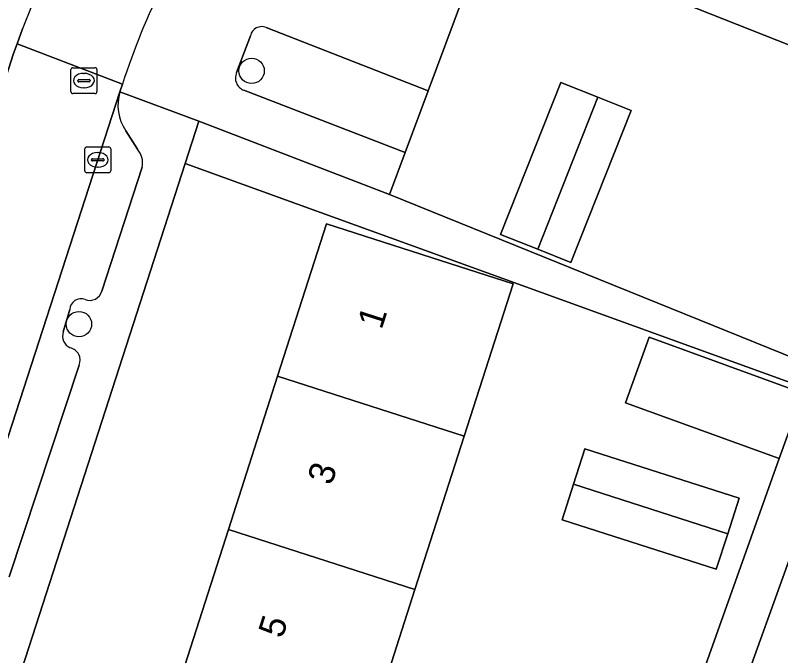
# Model space of a CAD drawing. Extents: x 162803 to 163818, y 381639 to 382475.
# Drawn here: x 163241.2 to 163270.75, y 382091.64 to 382116.38 of the extents above; entities that cross this region are included whole.
import ezdxf

# ---------------------------------------------------------------- set-up
doc = ezdxf.new("R2010")
doc.units = 0
for name, color, linetype in [('IMGEO_Boom', 7, 'Continuous'), ('IMGEO_Erf', 7, 'Continuous'), ('IMGEO_Groenvoorziening', 7, 'Continuous'), ('IMGEO_Kolk', 7, 'Continuous'), ('IMGEO_Pand', 7, 'Continuous'), ('IMGEO_Pand_nummerreeks', 7, 'Continuous'), ('IMGEO_Parkeervlak_open', 7, 'Continuous'), ('IMGEO_Rijbaan_lokaal_open', 7, 'Continuous'), ('IMGEO_Rioolput', 7, 'Continuous'), ('IMGEO_Voetpad_open', 7, 'Continuous')]:
    doc.layers.add(name, color=color, linetype=linetype)

msp = doc.modelspace()

# ---------------------------------------------------------------- linework, layer by layer
at = {"layer": 'IMGEO_Boom'}
for centre in [(163250.325, 382114.233), (163243.659, 382104.451)]:
    msp.add_circle(centre, 0.489, dxfattribs=at)
at = {"layer": 'IMGEO_Erf'}
for points in [[(163281.896, 382090.541), (163284.479, 382096.892), (163282.649, 382097.616), (163283.085, 382098.751), (163285.375, 382104.536), (163286.722, 382104.003), (163288.068, 382103.47), (163285.855, 382097.879), (163290.261, 382095.951), (163291.079, 382097.994), (163294.298, 382106.038), (163288.088, 382108.497), (163282.49, 382110.715), (163276.744, 382112.991), (163271.157, 382115.203), (163265.386, 382117.489), (163259.513, 382119.815), (163257.147, 382113.465), (163256.257, 382111.077), (163255.652, 382109.452), (163273.542, 382102.209), (163264.542, 382077.185)], [(163263.061, 382077.818), (163270.692, 382099.257), (163264.753, 382101.415), (163265.671, 382103.942), (163271.61, 382101.784), (163271.679, 382101.987), (163247.759, 382110.658), (163228.176, 382050.033)]]:
    msp.add_lwpolyline(points, dxfattribs=at)
for points in [[(163262.653, 382106.835), (163261.369, 382107.344), (163259.934, 382107.912), (163262.258, 382113.779), (163263.692, 382113.211), (163264.977, 382112.703)], [(163254.716, 382088.237), (163252.826, 382082.351), (163250.936, 382076.462), (163249.072, 382070.658), (163247.181, 382064.768), (163245.311, 382058.945), (163243.419, 382053.05), (163241.441, 382046.89), (163238.997, 382047.676), (163234.236, 382049.203), (163236.214, 382055.363), (163238.106, 382061.258), (163239.976, 382067.082), (163241.867, 382072.971), (163243.731, 382078.775), (163245.622, 382084.665), (163247.511, 382090.551), (163249.427, 382096.517), (163251.328, 382102.438), (163253.218, 382108.325), (163257.979, 382106.798), (163260.423, 382106.012), (163258.533, 382100.124), (163256.632, 382094.203)], [(163262.309, 382096.894), (163262.75, 382098.266), (163263.19, 382099.637), (163269.143, 382097.725), (163268.703, 382096.354), (163268.263, 382094.983)]]:
    msp.add_lwpolyline(points, close=True, dxfattribs=at)
at = {"layer": 'IMGEO_Groenvoorziening'}
for points in [[(163250.026, 382113.484), (163256.257, 382111.077), (163257.147, 382113.465), (163250.885, 382115.912)], [(163250.277, 382115.589), (163249.745, 382114.171)]]:
    msp.add_lwpolyline(points, dxfattribs=at)
for centre, radius, start, end in [((163250.721, 382115.487), 0.456, 68.9376, 167.0213), ((163250.205, 382113.958), 0.507, 155.1715, 249.3201)]:
    msp.add_arc(centre, radius, start, end, dxfattribs=at)
at = {"layer": 'IMGEO_Kolk'}
for p, q in [((163243.886, 382110.369), (163243.886, 382111.221)), ((163243.961, 382111.295), (163244.813, 382111.295)), ((163244.887, 382111.221), (163244.887, 382110.369)), ((163244.374, 382111.075), (163244.399, 382111.075)), ((163244.145, 382110.789), (163244.145, 382110.801)), ((163244.583, 382110.752), (163244.185, 382110.752)), ((163244.188, 382110.838), (163244.586, 382110.838)), ((163244.629, 382110.801), (163244.629, 382110.789)), ((163244.397, 382110.515), (163244.372, 382110.515)), ((163244.813, 382110.295), (163243.961, 382110.295))]:
    msp.add_line(p, q, dxfattribs=at)
for points in [[(163243.886, 382110.369), (163243.886, 382111.221)], [(163243.961, 382111.295), (163244.813, 382111.295)], [(163244.887, 382111.221), (163244.887, 382110.369)], [(163244.813, 382110.295), (163243.961, 382110.295)]]:
    msp.add_lwpolyline(points, dxfattribs=at)
for centre, radius, start, end in [((163243.963, 382111.219), 0.0765, 91.552, 178.448), ((163243.963, 382111.219), 0.0765, 91.552, 178.448), ((163244.811, 382111.219), 0.0765, 1.552, 88.448), ((163244.811, 382111.219), 0.0765, 1.552, 88.448), ((163244.185, 382110.798), 0.0403, 85.8775, 175.7526), ((163244.182, 382110.788), 0.0366, 178.938, 274.7102), ((163244.586, 382110.795), 0.043, 264.8664, 352.4533), ((163244.59, 382110.8), 0.0386, 1.7309, 96.639), ((163243.963, 382110.371), 0.0765, 181.552, 268.448), ((163243.963, 382110.371), 0.0765, 181.552, 268.448), ((163244.811, 382110.371), 0.0765, 271.552, 358.448), ((163244.811, 382110.371), 0.0765, 271.552, 358.448)]:
    msp.add_arc(centre, radius, start, end, dxfattribs=at)
for centre, major_axis, ratio, start_param, end_param in [((163244.373, 382110.795), (-0.387, 0.002), 0.722429, 4.712389, 7.853982), ((163244.398, 382110.795), (-0.39, 0.002), 0.717154, 1.570796, 4.712389)]:
    msp.add_ellipse(centre, major_axis=major_axis, ratio=ratio, start_param=start_param, end_param=end_param, dxfattribs=at)
at = {"layer": 'IMGEO_Pand'}
for points in [[(163271.157, 382115.203), (163273.965, 382122.295), (163268.194, 382124.581), (163265.386, 382117.489)], [(163263.692, 382113.211), (163262.258, 382113.779), (163259.934, 382107.912), (163261.369, 382107.344)], [(163263.692, 382113.211), (163261.369, 382107.344), (163262.653, 382106.835), (163264.977, 382112.703)], [(163251.328, 382102.438), (163258.533, 382100.124), (163260.423, 382106.012), (163257.979, 382106.798), (163253.218, 382108.325)], [(163271.61, 382101.784), (163265.671, 382103.942), (163264.753, 382101.415), (163270.692, 382099.257)], [(163249.427, 382096.517), (163256.632, 382094.203), (163258.533, 382100.124), (163251.328, 382102.438)], [(163262.75, 382098.266), (163268.703, 382096.354), (163269.143, 382097.725), (163263.19, 382099.637)], [(163262.75, 382098.266), (163262.309, 382096.894), (163268.263, 382094.983), (163268.703, 382096.354)], [(163247.511, 382090.551), (163254.716, 382088.237), (163256.632, 382094.203), (163249.427, 382096.517)]]:
    msp.add_lwpolyline(points, close=True, dxfattribs=at)
at = {"layer": 'IMGEO_Parkeervlak_open'}
for points in [[(163250.885, 382115.912), (163257.147, 382113.465), (163259.513, 382119.815), (163262.321, 382126.907)], [(163249.745, 382114.171), (163250.277, 382115.589)], [(163245.337, 382113.722), (163245.241, 382113.426), (163248.285, 382112.285), (163255.652, 382109.452), (163256.257, 382111.077), (163250.026, 382113.484)], [(163245.241, 382113.426), (163238.39, 382092.328)], [(163245.918, 382111.21), (163245.464, 382111.922)], [(163244.548, 382105.727), (163246.106, 382110.509)], [(163243.056, 382104.157), (163243.31, 382105.01)], [(163240.968, 382094.694), (163243.666, 382102.869)]]:
    msp.add_lwpolyline(points, dxfattribs=at)
for centre, radius, start, end in [((163273.086, 382104.688), 29.183, 145.3583, 161.9675), ((163250.721, 382115.487), 0.456, 68.9376, 167.0213), ((163250.205, 382113.958), 0.507, 155.1715, 249.3201), ((163246.936, 382112.909), 1.772, 163.0324, 213.8354), ((163245.252, 382110.656), 0.866, 350.244, 39.7816), ((163244.075, 382105.86), 0.492, 248.6873, 344.3022), ((163243.741, 382105), 0.431, 68.8965, 178.6639), ((163243.532, 382103.992), 0.504, 160.9184, 245.4788), ((163243.223, 382103.061), 0.483, 336.5617, 78.0067)]:
    msp.add_arc(centre, radius, start, end, dxfattribs=at)
at = {"layer": 'IMGEO_Rijbaan_lokaal_open'}
msp.add_lwpolyline([(163241.478, 382115.855), (163241.269, 382115.279), (163245.337, 382113.722)], dxfattribs=at)
msp.add_lwpolyline([(163245.241, 382113.426), (163245.337, 382113.722), (163241.269, 382115.279), (163241.135, 382114.908), (163233.288, 382090.334), (163237.319, 382089.03), (163238.39, 382092.328)], close=True, dxfattribs=at)
for centre, radius, start, end in [((163281.347, 382100.43), 42.749, 145.374, 158.8493), ((163273.086, 382104.688), 29.183, 145.3583, 161.9675)]:
    msp.add_arc(centre, radius, start, end, dxfattribs=at)
at = {"layer": 'IMGEO_Rioolput'}
for p, q in [((163243.352, 382113.429), (163243.352, 382114.281)), ((163243.427, 382114.355), (163244.279, 382114.355)), ((163244.353, 382114.281), (163244.353, 382113.429)), ((163243.654, 382113.898), (163244.052, 382113.898)), ((163243.84, 382114.135), (163243.865, 382114.135)), ((163243.611, 382113.849), (163243.611, 382113.861)), ((163244.049, 382113.812), (163243.651, 382113.812)), ((163244.095, 382113.861), (163244.095, 382113.849)), ((163244.279, 382113.355), (163243.427, 382113.355)), ((163243.863, 382113.575), (163243.838, 382113.575))]:
    msp.add_line(p, q, dxfattribs=at)
for points in [[(163243.352, 382113.429), (163243.352, 382114.281)], [(163243.427, 382114.355), (163244.279, 382114.355)], [(163244.353, 382114.281), (163244.353, 382113.429)], [(163244.279, 382113.355), (163243.427, 382113.355)]]:
    msp.add_lwpolyline(points, dxfattribs=at)
for centre, radius, start, end in [((163243.429, 382114.279), 0.0765, 91.552, 178.448), ((163243.429, 382114.279), 0.0765, 91.552, 178.448), ((163244.277, 382114.279), 0.0765, 1.552, 88.448), ((163244.277, 382114.279), 0.0765, 1.552, 88.448), ((163243.651, 382113.858), 0.0403, 85.8775, 175.7526), ((163244.056, 382113.86), 0.0386, 1.7309, 96.639), ((163243.648, 382113.848), 0.0366, 178.938, 274.7102), ((163244.052, 382113.855), 0.043, 264.8664, 352.4533), ((163243.429, 382113.431), 0.0765, 181.552, 268.448), ((163243.429, 382113.431), 0.0765, 181.552, 268.448), ((163244.277, 382113.431), 0.0765, 271.552, 358.448), ((163244.277, 382113.431), 0.0765, 271.552, 358.448)]:
    msp.add_arc(centre, radius, start, end, dxfattribs=at)
for centre, major_axis, ratio, start_param, end_param in [((163243.839, 382113.855), (-0.387, 0.002), 0.722429, 4.712389, 7.853982), ((163243.864, 382113.855), (-0.39, 0.002), 0.717154, 1.570796, 4.712389)]:
    msp.add_ellipse(centre, major_axis=major_axis, ratio=ratio, start_param=start_param, end_param=end_param, dxfattribs=at)
at = {"layer": 'IMGEO_Voetpad_open'}
for points in [[(163233.194, 382090.04), (163233.288, 382090.334), (163241.135, 382114.908), (163241.269, 382115.279), (163241.478, 382115.855)], [(163247.759, 382110.658), (163248.285, 382112.285), (163245.241, 382113.426)], [(163245.464, 382111.922), (163245.918, 382111.21)], [(163219.286, 382033.294), (163218.19, 382029.798), (163220.309, 382029.005), (163223.089, 382027.966), (163223.488, 382029.202), (163229.54, 382047.945), (163229.849, 382048.901), (163230.013, 382049.41), (163228.176, 382050.033), (163247.759, 382110.658)], [(163246.106, 382110.509), (163244.548, 382105.727)], [(163243.31, 382105.01), (163243.056, 382104.157)], [(163243.666, 382102.869), (163240.968, 382094.694)]]:
    msp.add_lwpolyline(points, dxfattribs=at)
msp.add_lwpolyline([(163255.652, 382109.452), (163248.285, 382112.285), (163247.759, 382110.658), (163271.679, 382101.987), (163271.61, 382101.784), (163270.692, 382099.257), (163263.061, 382077.818), (163263.496, 382076.874), (163264.542, 382077.185), (163273.542, 382102.209)], close=True, dxfattribs=at)
for centre, radius, start, end in [((163281.347, 382100.43), 42.749, 145.374, 158.8493), ((163246.936, 382112.909), 1.772, 163.0324, 213.8354), ((163245.252, 382110.656), 0.866, 350.244, 39.7816), ((163244.075, 382105.86), 0.492, 248.6873, 344.3022), ((163243.741, 382105), 0.431, 68.8965, 178.6639), ((163243.532, 382103.992), 0.504, 160.9184, 245.4788), ((163243.223, 382103.061), 0.483, 336.5617, 78.0067)]:
    msp.add_arc(centre, radius, start, end, dxfattribs=at)

# ---------------------------------------------------------------- texts
at = {"layer": 'IMGEO_Pand_nummerreeks'}
for s, p in [('1', (163255.343, 382104.212)), ('3', (163253.41, 382098.191)), ('5', (163251.512, 382092.279))]:
    msp.add_text(s, height=1, rotation=72.2, dxfattribs=at).set_placement(p)

doc.saveas('drawing.dxf')
